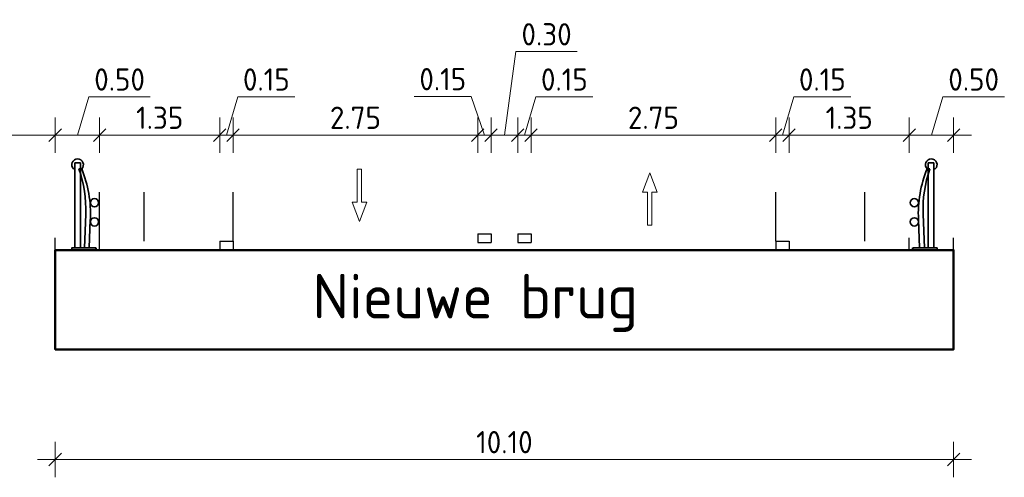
# Model space of a CAD drawing. Header units: metres. Extents: x -54 to 109, y -117 to 84.
# Tile 654 of 656: x 95 to 106, y 64 to 69. Entities that reach past the tile are written whole.
import ezdxf

# ---------------------------------------------------------------- set-up
doc = ezdxf.new("R2010")
doc.units = ezdxf.units.M
doc.layers.get('Defpoints').update_dxf_attribs({"color": 151})
for name, color, linetype, lineweight in [('N-WE-KW-KUNSTWERK-GD', 170, 'Continuous', 50), ('N-WE-SC-STAALVORM-GD', 140, 'Continuous', 35), ('N-WE-VW-MARKERING-GD', 7, 'Continuous', 35), ('N-WE-VW-MARKERING-S', 7, 'Continuous', 25), ('N-WE-VW-MARKERING_PICTOGRAM-S', 7, 'Continuous', 25), ('X-XX-AL-DETAIL1-M', 7, 'Continuous', 18), ('X-XX-AL-T25', 7, 'Continuous', 25)]:
    doc.layers.add(name, color=color, linetype=linetype, lineweight=lineweight)
doc.styles.add('NLCS-ISO-M100-T25', font='NLCS-ISO.ttf', dxfattribs={"height": 0.25})
doc.styles.add('NLCS-ISO-M200-T25', font='NLCS-ISO.ttf', dxfattribs={"height": 0.5})
doc.dimstyles.new('NLCS-M100-T25-SCHRAP_L2_H2', dxfattribs={"dimscale": 0.1, "dimtxt": 2.5, "dimasz": 1.4, "dimexe": 2, "dimexo": 2, "dimgap": 0.7, "dimtad": 1, "dimzin": 0, "dimdsep": 46, "dimtxsty": 'NLCS-ISO-M100-T25', "dimblk": 'OBLIQUE', "dimcen": 0, "dimdle": 2, "dimclrd": 256, "dimclre": 256, "dimclrt": 256, "dimazin": 0, "dimtfac": 1, "dimtdec": 3, "dimtofl": 0, "dimtmove": 0, "dimatfit": 3, "dimldrblk": 'OBLIQUE', "dimfxl": 2, "dimfxlon": 1, "dimtfillclr": 256, "dimtolj": 1, "dimtzin": 0, "dimlwd": -1, "dimlwe": -1, "dimarcsym": 0})

# ---------------------------------------------------------------- blocks, each defined once
blk = doc.blocks.new('VW-MARKERING_015')
at = {"layer": 'N-WE-VW-MARKERING-S'}
for p, q in [((-0.075, 0.1), (0.075, 0.1)), ((-0.075, 0.1), (-0.075, 0)), ((-0.075, 0), (0.075, 0)), ((0.075, 0.1), (0.075, 0))]:
    blk.add_line(p, q, dxfattribs=at)
blk = doc.blocks.new('_Oblique')
at = {"color": 0, "linetype": 'ByBlock', "lineweight": -2}
blk.add_line((-0.5, -0.5), (0.5, 0.5), dxfattribs=at)
blk = doc.blocks.new('*D82')
at = {"layer": 'Defpoints', "color": 0, "transparency": 16777216}
for p in [(97.039, 67.589), (95.689, 66.856), (97.039, 66.397)]:
    blk.add_point(p, dxfattribs=at)
at = {"layer": 'X-XX-AL-DETAIL1-M', "transparency": 16777216}
for p, q in [((95.689, 67.389), (95.689, 67.789)), ((97.039, 67.389), (97.039, 67.789)), ((95.489, 67.589), (97.239, 67.589))]:
    blk.add_line(p, q, dxfattribs=at)
at = {"layer": 'X-XX-AL-DETAIL1-M', "transparency": 16777216, "xscale": 0.14, "yscale": 0.14, "zscale": 0.14, "rotation": 180}
blk.add_blockref('_Oblique', (95.689, 67.589), dxfattribs=at)
at = {"layer": 'X-XX-AL-DETAIL1-M', "transparency": 16777216, "xscale": 0.14, "yscale": 0.14, "zscale": 0.14}
blk.add_blockref('_Oblique', (97.039, 67.589), dxfattribs=at)
at = {"layer": 'X-XX-AL-DETAIL1-M', "transparency": 16777216, "insert": (96.364, 67.784), "char_height": 0.25, "attachment_point": 5, "style": 'NLCS-ISO-M100-T25'}
blk.add_mtext('\\A1;1.35', dxfattribs=at)
blk = doc.blocks.new('*D83')
at = {"layer": 'Defpoints', "color": 0, "transparency": 16777216}
for p in [(99.939, 67.589), (99.939, 66.481), (97.189, 66.397)]:
    blk.add_point(p, dxfattribs=at)
at = {"layer": 'X-XX-AL-DETAIL1-M', "transparency": 16777216}
for p, q in [((97.189, 67.389), (97.189, 67.789)), ((99.939, 67.389), (99.939, 67.789)), ((96.989, 67.589), (100.139, 67.589))]:
    blk.add_line(p, q, dxfattribs=at)
at = {"layer": 'X-XX-AL-DETAIL1-M', "transparency": 16777216, "xscale": 0.14, "yscale": 0.14, "zscale": 0.14, "rotation": 180}
blk.add_blockref('_Oblique', (97.189, 67.589), dxfattribs=at)
at = {"layer": 'X-XX-AL-DETAIL1-M', "transparency": 16777216, "xscale": 0.14, "yscale": 0.14, "zscale": 0.14}
blk.add_blockref('_Oblique', (99.939, 67.589), dxfattribs=at)
at = {"layer": 'X-XX-AL-DETAIL1-M', "transparency": 16777216, "insert": (98.564, 67.784), "char_height": 0.25, "attachment_point": 5, "style": 'NLCS-ISO-M100-T25'}
blk.add_mtext('\\A1;2.75', dxfattribs=at)
blk = doc.blocks.new('*D84')
at = {"layer": 'Defpoints', "color": 0, "transparency": 16777216}
for p in [(100.089, 67.589), (99.939, 66.481), (100.089, 66.481)]:
    blk.add_point(p, dxfattribs=at)
at = {"layer": 'X-XX-AL-DETAIL1-M', "transparency": 16777216}
for p, q in [((99.866, 68.023), (99.226, 68.023)), ((100.014, 67.589), (99.866, 68.023)), ((99.939, 67.389), (99.939, 67.789)), ((100.089, 67.389), (100.089, 67.789)), ((99.739, 67.589), (100.289, 67.589))]:
    blk.add_line(p, q, dxfattribs=at)
at = {"layer": 'X-XX-AL-DETAIL1-M', "transparency": 16777216, "xscale": 0.14, "yscale": 0.14, "zscale": 0.14, "rotation": 180}
blk.add_blockref('_Oblique', (99.939, 67.589), dxfattribs=at)
at = {"layer": 'X-XX-AL-DETAIL1-M', "transparency": 16777216, "xscale": 0.14, "yscale": 0.14, "zscale": 0.14}
blk.add_blockref('_Oblique', (100.089, 67.589), dxfattribs=at)
at = {"layer": 'X-XX-AL-DETAIL1-M', "transparency": 16777216, "insert": (99.546, 68.218), "char_height": 0.25, "attachment_point": 5, "style": 'NLCS-ISO-M100-T25'}
blk.add_mtext('\\A1;0.15', dxfattribs=at)
blk = doc.blocks.new('*D85')
at = {"layer": 'Defpoints', "color": 0, "transparency": 16777216}
for p in [(100.389, 67.589), (100.089, 66.481), (100.389, 66.481)]:
    blk.add_point(p, dxfattribs=at)
at = {"layer": 'X-XX-AL-DETAIL1-M', "transparency": 16777216}
for p, q in [((100.239, 67.589), (100.368, 68.527)), ((100.368, 68.527), (101.058, 68.527)), ((100.089, 67.389), (100.089, 67.789)), ((100.389, 67.389), (100.389, 67.789)), ((99.889, 67.589), (100.589, 67.589))]:
    blk.add_line(p, q, dxfattribs=at)
at = {"layer": 'X-XX-AL-DETAIL1-M', "transparency": 16777216, "xscale": 0.14, "yscale": 0.14, "zscale": 0.14, "rotation": 180}
blk.add_blockref('_Oblique', (100.089, 67.589), dxfattribs=at)
at = {"layer": 'X-XX-AL-DETAIL1-M', "transparency": 16777216, "xscale": 0.14, "yscale": 0.14, "zscale": 0.14}
blk.add_blockref('_Oblique', (100.389, 67.589), dxfattribs=at)
at = {"layer": 'X-XX-AL-DETAIL1-M', "transparency": 16777216, "insert": (100.713, 68.722), "char_height": 0.25, "attachment_point": 5, "style": 'NLCS-ISO-M100-T25'}
blk.add_mtext('\\A1;0.30', dxfattribs=at)
blk = doc.blocks.new('*D86')
at = {"layer": 'Defpoints', "color": 0, "transparency": 16777216}
for p in [(100.539, 67.589), (100.389, 66.481), (100.539, 66.481)]:
    blk.add_point(p, dxfattribs=at)
at = {"layer": 'X-XX-AL-DETAIL1-M', "transparency": 16777216}
for p, q in [((100.464, 67.589), (100.593, 68.019)), ((100.593, 68.019), (101.233, 68.019)), ((100.389, 67.389), (100.389, 67.789)), ((100.539, 67.389), (100.539, 67.789)), ((100.189, 67.589), (100.739, 67.589))]:
    blk.add_line(p, q, dxfattribs=at)
at = {"layer": 'X-XX-AL-DETAIL1-M', "transparency": 16777216, "xscale": 0.14, "yscale": 0.14, "zscale": 0.14, "rotation": 180}
blk.add_blockref('_Oblique', (100.389, 67.589), dxfattribs=at)
at = {"layer": 'X-XX-AL-DETAIL1-M', "transparency": 16777216, "xscale": 0.14, "yscale": 0.14, "zscale": 0.14}
blk.add_blockref('_Oblique', (100.539, 67.589), dxfattribs=at)
at = {"layer": 'X-XX-AL-DETAIL1-M', "transparency": 16777216, "insert": (100.913, 68.214), "char_height": 0.25, "attachment_point": 5, "style": 'NLCS-ISO-M100-T25'}
blk.add_mtext('\\A1;0.15', dxfattribs=at)
blk = doc.blocks.new('*D87')
at = {"layer": 'Defpoints', "color": 0, "transparency": 16777216}
for p in [(103.289, 67.589), (100.539, 66.481), (103.289, 66.397)]:
    blk.add_point(p, dxfattribs=at)
at = {"layer": 'X-XX-AL-DETAIL1-M', "transparency": 16777216}
for p, q in [((100.539, 67.389), (100.539, 67.789)), ((103.289, 67.389), (103.289, 67.789)), ((100.339, 67.589), (103.489, 67.589))]:
    blk.add_line(p, q, dxfattribs=at)
at = {"layer": 'X-XX-AL-DETAIL1-M', "transparency": 16777216, "xscale": 0.14, "yscale": 0.14, "zscale": 0.14, "rotation": 180}
blk.add_blockref('_Oblique', (100.539, 67.589), dxfattribs=at)
at = {"layer": 'X-XX-AL-DETAIL1-M', "transparency": 16777216, "xscale": 0.14, "yscale": 0.14, "zscale": 0.14}
blk.add_blockref('_Oblique', (103.289, 67.589), dxfattribs=at)
at = {"layer": 'X-XX-AL-DETAIL1-M', "transparency": 16777216, "insert": (101.914, 67.784), "char_height": 0.25, "attachment_point": 5, "style": 'NLCS-ISO-M100-T25'}
blk.add_mtext('\\A1;2.75', dxfattribs=at)
blk = doc.blocks.new('*D88')
at = {"layer": 'Defpoints', "color": 0, "transparency": 16777216}
for p in [(103.439, 67.589), (103.289, 66.397), (103.439, 66.397)]:
    blk.add_point(p, dxfattribs=at)
at = {"layer": 'X-XX-AL-DETAIL1-M', "transparency": 16777216}
for p, q in [((103.364, 67.589), (103.493, 68.019)), ((103.493, 68.019), (104.133, 68.019)), ((103.289, 67.389), (103.289, 67.789)), ((103.439, 67.389), (103.439, 67.789)), ((103.089, 67.589), (103.639, 67.589))]:
    blk.add_line(p, q, dxfattribs=at)
at = {"layer": 'X-XX-AL-DETAIL1-M', "transparency": 16777216, "xscale": 0.14, "yscale": 0.14, "zscale": 0.14, "rotation": 180}
blk.add_blockref('_Oblique', (103.289, 67.589), dxfattribs=at)
at = {"layer": 'X-XX-AL-DETAIL1-M', "transparency": 16777216, "xscale": 0.14, "yscale": 0.14, "zscale": 0.14}
blk.add_blockref('_Oblique', (103.439, 67.589), dxfattribs=at)
at = {"layer": 'X-XX-AL-DETAIL1-M', "transparency": 16777216, "insert": (103.813, 68.214), "char_height": 0.25, "attachment_point": 5, "style": 'NLCS-ISO-M100-T25'}
blk.add_mtext('\\A1;0.15', dxfattribs=at)
blk = doc.blocks.new('*D89')
at = {"layer": 'Defpoints', "color": 0, "transparency": 16777216}
for p in [(104.79, 67.589), (104.79, 66.856), (103.439, 66.397)]:
    blk.add_point(p, dxfattribs=at)
at = {"layer": 'X-XX-AL-DETAIL1-M', "transparency": 16777216}
for p, q in [((103.439, 67.389), (103.439, 67.789)), ((104.79, 67.389), (104.79, 67.789)), ((103.239, 67.589), (104.99, 67.589))]:
    blk.add_line(p, q, dxfattribs=at)
at = {"layer": 'X-XX-AL-DETAIL1-M', "transparency": 16777216, "xscale": 0.14, "yscale": 0.14, "zscale": 0.14, "rotation": 180}
blk.add_blockref('_Oblique', (103.439, 67.589), dxfattribs=at)
at = {"layer": 'X-XX-AL-DETAIL1-M', "transparency": 16777216, "xscale": 0.14, "yscale": 0.14, "zscale": 0.14}
blk.add_blockref('_Oblique', (104.79, 67.589), dxfattribs=at)
at = {"layer": 'X-XX-AL-DETAIL1-M', "transparency": 16777216, "insert": (104.115, 67.784), "char_height": 0.25, "attachment_point": 5, "style": 'NLCS-ISO-M100-T25'}
blk.add_mtext('\\A1;1.35', dxfattribs=at)
blk = doc.blocks.new('*D90')
at = {"layer": 'Defpoints', "color": 0, "transparency": 16777216}
for p in [(105.289, 67.589), (104.79, 66.856), (105.289, 66.285)]:
    blk.add_point(p, dxfattribs=at)
at = {"layer": 'X-XX-AL-DETAIL1-M', "transparency": 16777216}
for p, q in [((105.04, 67.589), (105.169, 68.019)), ((105.169, 68.019), (105.859, 68.019)), ((104.79, 67.389), (104.79, 67.789)), ((105.289, 67.389), (105.289, 67.789)), ((104.59, 67.589), (105.489, 67.589))]:
    blk.add_line(p, q, dxfattribs=at)
at = {"layer": 'X-XX-AL-DETAIL1-M', "transparency": 16777216, "xscale": 0.14, "yscale": 0.14, "zscale": 0.14, "rotation": 180}
blk.add_blockref('_Oblique', (104.79, 67.589), dxfattribs=at)
at = {"layer": 'X-XX-AL-DETAIL1-M', "transparency": 16777216, "xscale": 0.14, "yscale": 0.14, "zscale": 0.14}
blk.add_blockref('_Oblique', (105.289, 67.589), dxfattribs=at)
at = {"layer": 'X-XX-AL-DETAIL1-M', "transparency": 16777216, "insert": (105.514, 68.214), "char_height": 0.25, "attachment_point": 5, "style": 'NLCS-ISO-M100-T25'}
blk.add_mtext('\\A1;0.50', dxfattribs=at)
blk = doc.blocks.new('*D91')
at = {"layer": 'Defpoints', "color": 0, "transparency": 16777216}
for p in [(95.189, 65.182), (105.289, 65.182), (105.289, 63.944)]:
    blk.add_point(p, dxfattribs=at)
at = {"layer": 'X-XX-AL-DETAIL1-M', "transparency": 16777216}
for p, q in [((95.189, 64.144), (95.189, 63.744)), ((105.289, 64.144), (105.289, 63.744)), ((94.989, 63.944), (105.489, 63.944))]:
    blk.add_line(p, q, dxfattribs=at)
at = {"layer": 'X-XX-AL-DETAIL1-M', "transparency": 16777216, "xscale": 0.14, "yscale": 0.14, "zscale": 0.14, "rotation": 180}
blk.add_blockref('_Oblique', (95.189, 63.944), dxfattribs=at)
at = {"layer": 'X-XX-AL-DETAIL1-M', "transparency": 16777216, "xscale": 0.14, "yscale": 0.14, "zscale": 0.14}
blk.add_blockref('_Oblique', (105.289, 63.944), dxfattribs=at)
at = {"layer": 'X-XX-AL-DETAIL1-M', "transparency": 16777216, "insert": (100.239, 64.139), "char_height": 0.25, "attachment_point": 5, "style": 'NLCS-ISO-M100-T25'}
blk.add_mtext('\\A1;10.10', dxfattribs=at)
blk = doc.blocks.new('*D93')
at = {"layer": 'Defpoints', "color": 0, "transparency": 16777216}
for p in [(97.189, 67.589), (97.039, 66.397), (97.189, 66.397)]:
    blk.add_point(p, dxfattribs=at)
at = {"layer": 'X-XX-AL-DETAIL1-M', "transparency": 16777216}
for p, q in [((97.114, 67.589), (97.243, 68.019)), ((97.243, 68.019), (97.883, 68.019)), ((97.039, 67.389), (97.039, 67.789)), ((97.189, 67.389), (97.189, 67.789)), ((96.839, 67.589), (97.389, 67.589))]:
    blk.add_line(p, q, dxfattribs=at)
at = {"layer": 'X-XX-AL-DETAIL1-M', "transparency": 16777216, "xscale": 0.14, "yscale": 0.14, "zscale": 0.14, "rotation": 180}
blk.add_blockref('_Oblique', (97.039, 67.589), dxfattribs=at)
at = {"layer": 'X-XX-AL-DETAIL1-M', "transparency": 16777216, "xscale": 0.14, "yscale": 0.14, "zscale": 0.14}
blk.add_blockref('_Oblique', (97.189, 67.589), dxfattribs=at)
at = {"layer": 'X-XX-AL-DETAIL1-M', "transparency": 16777216, "insert": (97.563, 68.214), "char_height": 0.25, "attachment_point": 5, "style": 'NLCS-ISO-M100-T25'}
blk.add_mtext('\\A1;0.15', dxfattribs=at)
blk = doc.blocks.new('*D95')
at = {"layer": 'Defpoints', "color": 0, "transparency": 16777216}
for p in [(95.189, 67.589), (93.591, 66.297), (95.189, 66.297)]:
    blk.add_point(p, dxfattribs=at)
at = {"layer": 'X-XX-AL-DETAIL1-M', "transparency": 16777216}
for p, q in [((93.591, 67.389), (93.591, 67.789)), ((95.189, 67.389), (95.189, 67.789)), ((93.391, 67.589), (95.389, 67.589))]:
    blk.add_line(p, q, dxfattribs=at)
at = {"layer": 'X-XX-AL-DETAIL1-M', "transparency": 16777216, "xscale": 0.14, "yscale": 0.14, "zscale": 0.14, "rotation": 180}
blk.add_blockref('_Oblique', (93.591, 67.589), dxfattribs=at)
at = {"layer": 'X-XX-AL-DETAIL1-M', "transparency": 16777216, "xscale": 0.14, "yscale": 0.14, "zscale": 0.14}
blk.add_blockref('_Oblique', (95.189, 67.589), dxfattribs=at)
at = {"layer": 'X-XX-AL-DETAIL1-M', "transparency": 16777216, "insert": (94.39, 67.784), "char_height": 0.25, "attachment_point": 5, "style": 'NLCS-ISO-M100-T25'}
blk.add_mtext('\\A1;1.60', dxfattribs=at)
blk = doc.blocks.new('*D96')
at = {"layer": 'Defpoints', "color": 0, "transparency": 16777216}
for p in [(95.689, 67.589), (95.689, 66.949), (95.189, 66.285)]:
    blk.add_point(p, dxfattribs=at)
at = {"layer": 'X-XX-AL-DETAIL1-M', "transparency": 16777216}
for p, q in [((95.439, 67.589), (95.568, 68.019)), ((95.568, 68.019), (96.258, 68.019)), ((95.189, 67.389), (95.189, 67.789)), ((95.689, 67.389), (95.689, 67.789)), ((94.989, 67.589), (95.889, 67.589))]:
    blk.add_line(p, q, dxfattribs=at)
at = {"layer": 'X-XX-AL-DETAIL1-M', "transparency": 16777216, "xscale": 0.14, "yscale": 0.14, "zscale": 0.14, "rotation": 180}
blk.add_blockref('_Oblique', (95.189, 67.589), dxfattribs=at)
at = {"layer": 'X-XX-AL-DETAIL1-M', "transparency": 16777216, "xscale": 0.14, "yscale": 0.14, "zscale": 0.14}
blk.add_blockref('_Oblique', (95.689, 67.589), dxfattribs=at)
at = {"layer": 'X-XX-AL-DETAIL1-M', "transparency": 16777216, "insert": (95.913, 68.214), "char_height": 0.25, "attachment_point": 5, "style": 'NLCS-ISO-M100-T25'}
blk.add_mtext('\\A1;0.50', dxfattribs=at)
blk = doc.blocks.new('SVW-MARKERING_PICTOGRAM_PIJL_RECHTDOOR-SO')
at = {"color": 0, "linetype": 'ByBlock', "lineweight": 18}
blk.add_lwpolyline([(-0.412, 0.485), (0, 1.571), (0.412, 0.485), (0.125, 0.485), (0.125, -1.371), (-0.125, -1.371), (-0.125, 0.485)], close=True, dxfattribs=at)
blk = doc.blocks.new('*U211')
for p, q in [((-0.278, 0.913), (-0.294, 0.913)), ((-0.214, 0.982), (-0.278, 0.982)), ((-0.202, 0.913), (-0.233, 0.913)), ((-0.172, 0.024), (-0.157, 0.404)), ((-0.117, 0.024), (-0.105, 0.344)), ((-0.039, 0.024), (-0.039, 0))]:
    blk.add_line(p, q)
at = {"flags": 128}
for points in [[(-0.278, 0.982), (-0.278, 0.024)], [(-0.214, 0.982), (-0.214, 0.024)]]:
    blk.add_lwpolyline(points, dxfattribs=at)
blk.add_lwpolyline([(-0.042, 0.024), (-0.042, 0), (-0.313, 0), (-0.313, 0.024)], close=True, dxfattribs=at)
for centre in [(-0.058, 0.533), (-0.058, 0.317)]:
    blk.add_circle(centre, 0.0467)
for centre, radius, start, end in [((-0.248, 0.959), 0.0652, 314.76, 225.2605), ((-1.541, 0.459), 1.385, 357.7228, 19.1401), ((-1.44, 0.409), 1.337, 357.2392, 22.174)]:
    blk.add_arc(centre, radius, start, end)
at = {"layer": 'Defpoints'}
for p, q in [((-0.5, -0.012), (-0.5, 0.139)), ((0, -0.012), (0, 0.139)), ((-0.042, 0), (0.022, 0))]:
    blk.add_line(p, q, dxfattribs=at)

msp = doc.modelspace()

# ---------------------------------------------------------------- linework, layer by layer
at = {"layer": 'Defpoints'}
for p, q in [((95.689, 66.397), (95.689, 66.949)), ((96.189, 66.397), (96.189, 66.949)), ((97.189, 66.397), (97.189, 66.949)), ((103.289, 66.397), (103.289, 66.949)), ((104.289, 66.397), (104.289, 66.949))]:
    msp.add_line(p, q, dxfattribs=at)
at = {"layer": 'N-WE-KW-KUNSTWERK-GD'}
msp.add_lwpolyline([(95.189, 66.297), (105.289, 66.297), (105.289, 65.182), (95.189, 65.182)], close=True, dxfattribs=at)

# ---------------------------------------------------------------- block references
at = {"layer": 'N-WE-SC-STAALVORM-GD'}
msp.add_blockref('*U211', (95.689, 66.297), dxfattribs=at)
at = {"layer": 'N-WE-SC-STAALVORM-GD', "xscale": -1}
msp.add_blockref('*U211', (104.789, 66.297), dxfattribs=at)
at = {"layer": 'N-WE-VW-MARKERING-GD', "color": 7, "linetype": 'Continuous', "lineweight": 35}
for p in [(100.014, 66.381), (100.464, 66.381), (97.114, 66.297), (103.364, 66.297)]:
    msp.add_blockref('VW-MARKERING_015', p, dxfattribs=at)
at = {"layer": 'N-WE-VW-MARKERING_PICTOGRAM-S', "xscale": 0.2, "yscale": 0.2, "zscale": 0.2, "rotation": 180}
msp.add_blockref('SVW-MARKERING_PICTOGRAM_PIJL_RECHTDOOR-SO', (98.609, 66.931), dxfattribs=at)
at = {"layer": 'N-WE-VW-MARKERING_PICTOGRAM-S', "xscale": 0.2, "yscale": 0.2, "zscale": 0.2}
msp.add_blockref('SVW-MARKERING_PICTOGRAM_PIJL_RECHTDOOR-SO', (101.872, 66.853), dxfattribs=at)

# ---------------------------------------------------------------- texts
at = {"layer": 'X-XX-AL-T25', "insert": (98.082, 66.029), "char_height": 0.5, "attachment_point": 1, "style": 'NLCS-ISO-M200-T25'}
msp.add_mtext('Nieuwe brug', dxfattribs=at)

# ---------------------------------------------------------------- dimensions: what is measured, and where the dimension line sits
at = {"layer": 'X-XX-AL-DETAIL1-M'}
for base, p1, p2, picture, middle in [((100.389, 67.589), (100.089, 66.481), (100.389, 66.481), '*D85', (100.438, 68.527)), ((100.089, 67.589), (99.939, 66.481), (100.089, 66.481), '*D84', (99.796, 68.023))]:
    dim = msp.add_linear_dim(base=base, p1=p1, p2=p2, dimstyle='NLCS-M100-T25-SCHRAP_L2_H2', override={"dimtmove": 1}, dxfattribs=at)
    dim.commit()
    dim.dimension.update_dxf_attribs({"geometry": picture, "text_midpoint": middle, "dimtype": 160})
for base, p1, p2, picture, middle in [((95.689, 67.589), (95.189, 66.285), (95.689, 66.949), '*D96', (95.638, 68.214)), ((97.189, 67.589), (97.039, 66.397), (97.189, 66.397), '*D93', (97.313, 68.214)), ((100.539, 67.589), (100.389, 66.481), (100.539, 66.481), '*D86', (100.663, 68.214)), ((103.439, 67.589), (103.289, 66.397), (103.439, 66.397), '*D88', (103.563, 68.214)), ((105.289, 67.589), (104.79, 66.856), (105.289, 66.285), '*D90', (105.239, 68.214)), ((95.189, 67.589), (93.591, 66.297), (95.189, 66.297), '*D95', (94.39, 67.784)), ((97.039, 67.589), (95.689, 66.856), (97.039, 66.397), '*D82', (96.364, 67.784)), ((99.939, 67.589), (97.189, 66.397), (99.939, 66.481), '*D83', (98.564, 67.784)), ((103.289, 67.589), (100.539, 66.481), (103.289, 66.397), '*D87', (101.914, 67.784)), ((104.79, 67.589), (103.439, 66.397), (104.79, 66.856), '*D89', (104.115, 67.784))]:
    dim = msp.add_linear_dim(base=base, p1=p1, p2=p2, dimstyle='NLCS-M100-T25-SCHRAP_L2_H2', override={"dimtmove": 1}, dxfattribs=at)
    dim.commit()
    dim.dimension.update_dxf_attribs({"geometry": picture, "text_midpoint": middle})
dim = msp.add_linear_dim(base=(105.289, 63.944), p1=(95.189, 65.182), p2=(105.289, 65.182), dimstyle='NLCS-M100-T25-SCHRAP_L2_H2', dxfattribs=at)
dim.commit()
dim.dimension.update_dxf_attribs({"geometry": '*D91', "text_midpoint": (100.239, 64.139)})

doc.saveas('drawing.dxf')
